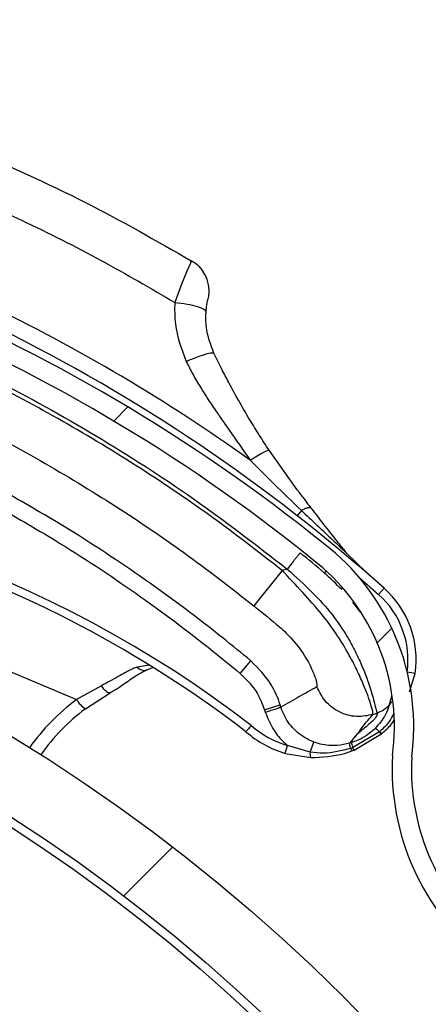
# Model space of a CAD drawing. Header units: inches. Extents: x 170 to 284, y 215 to 248.
# Tile 481 of 656: x 211.2298 to 211.2807, y 224.9772 to 225.1002. Entities that reach past the tile are written whole.
import ezdxf

# ---------------------------------------------------------------- set-up
doc = ezdxf.new("R2010")
doc.units = ezdxf.units.IN
doc.header["$LTSCALE"] = 0.25
doc.header["$MEASUREMENT"] = 0
doc.layers.add('ANNOTATIONS', color=1, linetype='Continuous')
doc.layers.add('RH FRONT OF HOOD', color=7, linetype='Continuous')
doc.styles.add('ARIAL', font='arial.ttf', dxfattribs={"height": 0.09375})
doc.dimstyles.new('STANDARD$0', dxfattribs={"dimtxt": 0.09375, "dimasz": 0.09375, "dimexe": 0.03125, "dimexo": 0.046875, "dimgap": 0.09, "dimtad": 0, "dimtih": 1, "dimtoh": 1, "dimdec": 4, "dimzin": 0, "dimdsep": 46, "dimtxsty": 'ARIAL', "dimcen": 0.09, "dimadec": 0, "dimazin": 0, "dimtfac": 1, "dimtdec": 4, "dimtofl": 0, "dimtmove": 0, "dimatfit": 1, "dimfxl": 1, "dimtolj": 1, "dimtzin": 0, "dimarcsym": 0})
pattern_1 = [(45, (200.7563139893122, 218.4993357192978), (-0.03026527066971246, 0.03026527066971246), [])]

# ---------------------------------------------------------------- blocks, each defined once
blk = doc.blocks.new('*D130')
at = {"layer": 'ANNOTATIONS', "color": 0, "lineweight": -2, "transparency": 16777216}
for p, q in [((210.6277843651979, 225.6576941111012), (210.6277843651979, 226.3915711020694)), ((211.976220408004, 225.0994395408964), (211.976220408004, 226.3915711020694)), ((210.7215343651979, 226.3603211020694), (210.9917282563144, 226.3603211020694)), ((211.882470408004, 226.3603211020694), (211.6122765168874, 226.3603211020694))]:
    blk.add_line(p, q, dxfattribs=at)
at = {"layer": 'ANNOTATIONS', "color": 0, "transparency": 16777216}
for points in [[(210.7215343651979, 226.3759461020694), (210.7215343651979, 226.3446961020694), (210.6277843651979, 226.3603211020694)], [(211.882470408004, 226.3759461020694), (211.882470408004, 226.3446961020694), (211.976220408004, 226.3603211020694)]]:
    blk.add_solid(points, dxfattribs=at)
at = {"layer": 'defpoints', "color": 0, "transparency": 16777216}
for p in [(211.976220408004, 226.3603211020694), (210.6277843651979, 225.6108191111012), (211.976220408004, 225.0525645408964)]:
    blk.add_point(p, dxfattribs=at)
at = {"layer": 'ANNOTATIONS', "color": 0, "transparency": 16777216, "insert": (211.3020023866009, 226.3603211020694), "char_height": 0.09375, "attachment_point": 5, "style": 'ARIAL'}
blk.add_mtext('\\A1;DIM "A"', dxfattribs=at)

msp = doc.modelspace()

# ---------------------------------------------------------------- hatches: boundary and pattern name
at = {"layer": 'RH FRONT OF HOOD'}
h = msp.add_hatch(dxfattribs=at)
h.set_pattern_fill('ANSI31', color=256, scale=0.34241245, angle=2.8e-322, style=0)
h.set_pattern_definition([(45, (200.7896657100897, 218.4993357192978), (-0.03026527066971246, 0.03026527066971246), [])])
edge = h.paths.add_edge_path(flags=0)
edge.add_arc((211.0763061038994, 224.3915581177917), 0.021400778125, 89.9999999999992, 390.52248781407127, ccw=False)
edge.add_line((211.0763061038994, 224.4129588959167), (211.1490687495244, 224.4129588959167))
edge.add_arc((211.1490687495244, 224.8238538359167), 0.4108949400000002, 270, 450.0000000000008)
edge.add_line((211.1490687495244, 225.2347487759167), (210.6654111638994, 225.2347487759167))
edge.add_arc((210.6654111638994, 225.2390289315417), 0.004280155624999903, 180.0000000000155, 269.9999999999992, ccw=False)
edge.add_line((210.6611310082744, 225.2390289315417), (210.6611310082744, 225.2818304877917))
edge.add_arc((210.6654111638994, 225.2818304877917), 0.004280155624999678, 360, 540, ccw=False)
edge.add_line((210.6696913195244, 225.2818304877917), (210.6696913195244, 225.2390289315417))
edge.add_line((210.6696913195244, 225.2390289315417), (210.6664589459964, 225.2390289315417))
edge.add_line((210.6664589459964, 225.2390289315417), (210.6664589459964, 225.2818304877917))
edge.add_arc((210.6654111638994, 225.2818304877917), 0.001047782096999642, 360, 540.0000000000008)
edge.add_line((210.6643633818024, 225.2818304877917), (210.6643633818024, 225.2390289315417))
edge.add_arc((210.6654111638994, 225.2390289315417), 0.001047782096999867, 180, 270)
edge.add_line((210.6654111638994, 225.2379811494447), (211.1490687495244, 225.2379811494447))
edge.add_arc((211.1490687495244, 224.8238538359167), 0.4141273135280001, 269.9999999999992, 450, ccw=False)
edge.add_line((211.1490687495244, 224.4097265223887), (211.0763061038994, 224.4097265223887))
edge.add_arc((211.0763061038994, 224.3915581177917), 0.018168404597, 450.0000000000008, 750.5224878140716)
edge.add_arc((211.0910543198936, 224.4002532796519), 0.001047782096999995, 390.5224878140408, 495.0000000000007)
edge.add_line((211.0903134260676, 224.4009941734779), (211.0816182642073, 224.3922990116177))
edge.add_line((211.0816182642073, 224.3922990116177), (211.0793326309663, 224.3945846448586))
edge.add_line((211.0793326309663, 224.3945846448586), (211.0880277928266, 224.4032798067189))
edge.add_arc((211.0910543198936, 224.4002532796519), 0.004280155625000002, 390.522487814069, 495.0000000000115, ccw=False)
h = msp.add_hatch(dxfattribs=at)
h.set_pattern_fill('ANSI31', color=256, scale=0.34241245, style=0)
h.set_pattern_definition(pattern_1)
edge = h.paths.add_edge_path(flags=0)
edge.add_line((211.1157170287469, 225.2304686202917), (210.7733045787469, 225.2304686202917))
edge.add_line((210.7733045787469, 225.2304686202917), (210.7733045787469, 225.2347487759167))
edge.add_line((210.7733045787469, 225.2347487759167), (211.1157170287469, 225.2347487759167))
edge.add_arc((211.1157170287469, 224.8238538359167), 0.4108949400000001, 269.9999999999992, 450, ccw=False)
edge.add_line((211.1157170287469, 224.4129588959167), (211.0429543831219, 224.4129588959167))
edge.add_line((211.0429543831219, 224.4129588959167), (211.0429543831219, 224.4172390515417))
edge.add_line((211.0429543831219, 224.4172390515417), (211.1157170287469, 224.4172390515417))
edge.add_arc((211.1157170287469, 224.8238538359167), 0.406614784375, 270, 450.0000000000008)
h = msp.add_hatch(dxfattribs=at)
h.set_pattern_fill('ANSI31', color=256, scale=0.34241245, angle=2.8e-322, style=0)
h.set_pattern_definition(pattern_1)
edge = h.paths.add_edge_path(flags=0)
edge.add_arc((211.1201124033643, 225.0727969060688), 0.001712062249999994, 337.1636403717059, 359.3740606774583)
edge.add_line((211.1218243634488, 225.0727782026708), (211.1242382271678, 225.0727518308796))
edge.add_arc((211.1201124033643, 225.0727969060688), 0.004126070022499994, 337.1636403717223, 359.37406067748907, ccw=False)
edge.add_arc((211.111907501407, 225.0762520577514), 0.01302879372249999, 288.63980774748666, 337.1636403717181, ccw=False)
edge.add_arc((211.1106520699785, 225.0813877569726), 0.01830194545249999, 247.1636403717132, 287.2250133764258, ccw=False)
edge.add_arc((211.1081138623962, 225.0753603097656), 0.01176186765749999, 179.3044980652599, 247.1636403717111, ccw=False)
edge.add_arc((211.1120021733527, 225.0762121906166), 0.01566536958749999, 122.42070840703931, 182.5944401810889, ccw=False)
edge.add_arc((211.1174480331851, 225.0682344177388), 0.02532140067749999, 460.0178885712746, 483.1445737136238, ccw=False)
edge.add_arc((211.1147411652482, 225.0782168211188), 0.01504902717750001, 419.31935873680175, 456.4782900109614, ccw=False)
edge.add_arc((211.1086865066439, 225.0672797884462), 0.02754708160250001, 340.4721435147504, 420.0962141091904, ccw=False)
edge.add_arc((211.1432103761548, 225.0562710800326), 0.008748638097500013, 528.1222592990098, 675.1050725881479)
edge.add_arc((211.1929686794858, 225.0137686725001), 0.05672062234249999, 426.7342761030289, 500.1735401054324, ccw=False)
edge.add_arc((211.1326245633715, 224.8673823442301), 0.2150521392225, 410.5896679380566, 427.3696940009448, ccw=False)
edge.add_arc((211.2500684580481, 225.0119038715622), 0.02884824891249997, 352.32248383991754, 408.5773971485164, ccw=False)
edge.add_arc((211.3070635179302, 225.0067024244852), 0.0284373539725, 537.2842342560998, 590.8827079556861)
edge.add_arc((211.2982301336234, 224.9964896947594), 0.01494630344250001, 232.4550811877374, 287.7108324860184)
edge.add_arc((211.2978865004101, 225.0003497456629), 0.0187470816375, 285.1215149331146, 318.6032563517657)
edge.add_arc((211.3014722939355, 224.996424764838), 0.0134739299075, 321.0411977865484, 359.4372861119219)
edge.add_arc((211.3089382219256, 224.9960673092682), 0.006011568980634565, 362.1461729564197, 382.8812140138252)
edge.add_arc((211.298447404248, 224.989859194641), 0.01816498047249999, 388.0629004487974, 427.163640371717)
edge.add_arc((211.3012513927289, 224.9965177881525), 0.01094007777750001, 427.1636403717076, 517.1636403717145)
edge.add_arc((211.2928887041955, 225.0000393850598), 0.001866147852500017, 517.1636403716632, 532.8058868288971)
edge.add_line((211.2910372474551, 225.0002730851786), (211.2886422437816, 225.0005753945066))
edge.add_arc((211.2928887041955, 225.0000393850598), 0.004280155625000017, 517.1636403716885, 532.805886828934, ccw=False)
edge.add_arc((211.3012513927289, 224.9965177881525), 0.01335408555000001, 427.16364037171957, 517.1636403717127, ccw=False)
edge.add_arc((211.298447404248, 224.989859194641), 0.020578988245, 387.77499868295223, 427.1636403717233, ccw=False)
edge.add_arc((211.3089382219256, 224.9960673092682), 0.008425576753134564, 361.7413075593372, 383.66335128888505, ccw=False)
edge.add_arc((211.3014722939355, 224.996424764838), 0.01588793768, 320.85394262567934, 359.63422106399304, ccw=False)
edge.add_arc((211.2978865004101, 225.0003497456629), 0.02116108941, 285.2681711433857, 318.7408121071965, ccw=False)
edge.add_arc((211.2982301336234, 224.9964896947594), 0.01736031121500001, 232.34388850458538, 287.52949369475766, ccw=False)
edge.add_arc((211.3070635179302, 225.0067024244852), 0.030851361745, 177.0817976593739, 230.9431779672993, ccw=False)
edge.add_arc((211.2500684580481, 225.0119038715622), 0.02643424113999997, 352.105349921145, 408.4872534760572)
edge.add_arc((211.1326245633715, 224.8673823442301), 0.21263813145, 410.6013088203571, 427.3733299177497)
edge.add_arc((211.1929686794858, 225.0137686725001), 0.05430661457, 426.7202670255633, 500.278175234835)
edge.add_arc((211.1432103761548, 225.0562710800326), 0.01116264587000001, 167.2246792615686, 315.6927275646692, ccw=False)
edge.add_arc((211.1086865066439, 225.0672797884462), 0.02513307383, 340.1350405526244, 420.1342981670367)
edge.add_arc((211.1147411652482, 225.0782168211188), 0.01263501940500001, 419.2466876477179, 456.1463371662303)
edge.add_arc((211.1174480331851, 225.0682344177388), 0.022907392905, 460.2079467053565, 483.1833555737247)
edge.add_arc((211.1120021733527, 225.0762121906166), 0.01325136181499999, 482.3558808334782, 542.8988901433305)
edge.add_arc((211.1081138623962, 225.0753603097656), 0.009347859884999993, 538.8861644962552, 607.1636403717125)
edge.add_arc((211.1106520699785, 225.0813877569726), 0.01588793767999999, 247.1636403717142, 287.1158192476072)
edge.add_arc((211.111907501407, 225.0762520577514), 0.01061478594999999, 288.7981416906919, 337.1636403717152)
h = msp.add_hatch(dxfattribs=at)
h.set_pattern_fill('ANSI32', color=256, scale=0.34241245, angle=2.8e-322, style=0)
h.set_pattern_definition([(45, (200.7563139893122, 218.4993357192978), (-0.09079581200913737, 0.09079581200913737), []), (45, (200.8168445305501, 218.4993357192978), (-0.09079581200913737, 0.09079581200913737), [])])
edge = h.paths.add_edge_path(flags=0)
edge.add_arc((211.1157170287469, 224.8238538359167), 0.2182879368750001, 180, 540, ccw=False)
edge = h.paths.add_edge_path(flags=0)
edge.add_arc((211.1157170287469, 224.8238538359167), 0.2097276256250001, 180, 540, ccw=False)

# ---------------------------------------------------------------- linework, layer by layer
for p, q in [((211.2643628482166, 225.0414629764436), (211.2608747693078, 225.0463890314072)), ((211.1765439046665, 225.0406547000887), (211.2368367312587, 225.0152648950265)), ((211.2648995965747, 225.0388847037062), (211.2643775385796, 225.0382164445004)), ((211.2704604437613, 225.0336275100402), (211.2730579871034, 225.0310635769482)), ((211.2625160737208, 225.0313696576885), (211.2589818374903, 225.0269659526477)), ((211.2631263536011, 225.0315606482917), (211.2625160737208, 225.0313696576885)), ((211.2679891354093, 225.0313362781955), (211.2677687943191, 225.0310727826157)), ((211.272076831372, 225.0305546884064), (211.2745325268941, 225.028396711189)), ((211.2752164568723, 225.0291631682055), (211.2745325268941, 225.028396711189)), ((211.2723152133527, 225.0261158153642), (211.2712972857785, 225.0274056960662)), ((211.2572694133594, 225.0185170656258), (211.2585865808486, 225.0200922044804)), ((211.2459174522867, 225.0195493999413), (211.2444034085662, 225.0193171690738)), ((211.2463657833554, 225.0192408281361), (211.2456215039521, 225.0189103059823)), ((211.279101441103, 225.0185275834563), (211.2781123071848, 225.0186687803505)), ((211.278400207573, 225.0162194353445), (211.279101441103, 225.0185275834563)), ((211.2399502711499, 225.016981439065), (211.2368367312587, 225.0152648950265)), ((211.2379538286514, 225.0141035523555), (211.2410390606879, 225.016103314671)), ((211.2602904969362, 225.0139935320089), (211.2622500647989, 225.0146067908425)), ((211.2602904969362, 225.0139935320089), (211.260387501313, 225.0136835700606)), ((211.2623470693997, 225.0142968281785), (211.2622500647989, 225.0146067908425)), ((211.2738363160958, 225.0133881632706), (211.2743504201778, 225.0135490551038)), ((211.2746294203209, 225.011222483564), (211.271319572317, 225.0092486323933)), ((211.2740968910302, 225.0116505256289), (211.2740963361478, 225.0116499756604)), ((211.274630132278, 225.011223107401), (211.2746294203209, 225.011222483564)), ((211.2746816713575, 225.0112688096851), (211.274630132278, 225.011223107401)), ((211.2746824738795, 225.011269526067), (211.2746816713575, 225.0112688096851)), ((211.2659774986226, 225.0087007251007), (211.2664497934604, 225.0099489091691)), ((211.2709021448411, 225.0098108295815), (211.2715700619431, 225.0105401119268)), ((211.2714637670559, 225.0089508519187), (211.2748244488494, 225.0109442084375)), ((211.2748244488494, 225.0109442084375), (211.2748252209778, 225.0109448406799)), ((211.2748252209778, 225.0109448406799), (211.2748789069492, 225.0109890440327)), ((211.2748789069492, 225.0109890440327), (211.2748796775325, 225.0109896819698)), ((211.2628721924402, 225.0085400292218), (211.2631650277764, 225.0095246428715)), ((211.2659774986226, 225.0087007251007), (211.2631650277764, 225.0095246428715)), ((211.271319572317, 225.0092486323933), (211.2710562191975, 225.0091530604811)), ((211.2628721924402, 225.0085400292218), (211.2660638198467, 225.0080104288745))]:
    msp.add_line(p, q, dxfattribs=at)
at = {"layer": 'RH FRONT OF HOOD', "flags": 128}
for points in [[(211.2510924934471, 225.0699006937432), (211.2511710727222, 225.0700766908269), (211.2510453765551, 225.0697773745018), (211.2506108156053, 225.0687469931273), (211.2499015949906, 225.0669899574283), (211.249099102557, 225.0648544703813), (211.2490990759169, 225.0648543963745), (211.2490990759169, 225.0648543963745)], [(211.2410390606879, 225.016103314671), (211.2409490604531, 225.0160803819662), (211.2408388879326, 225.0160990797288), (211.2407115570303, 225.0161588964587), (211.2405705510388, 225.0162581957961), (211.2404197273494, 225.0163942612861), (211.2402632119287, 225.0165633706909), (211.2401052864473, 225.0167608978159), (211.2399502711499, 225.016981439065)]]:
    msp.add_lwpolyline(points, dxfattribs=at)
at = {"layer": 'RH FRONT OF HOOD'}
for radius in [0.218287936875, 0.2097276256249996, 0.20865758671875]:
    msp.add_circle((211.1157170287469, 224.8238538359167), radius, dxfattribs=at)
for centre, radius, start, end in [((211.1157170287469, 224.8238538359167), 0.4141273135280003, 270, 90), ((211.1157170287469, 224.8238538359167), 0.4108949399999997, 270, 90), ((211.1157170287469, 224.8238538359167), 0.406614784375, 270, 90), ((211.1326245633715, 224.8673823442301), 0.2150521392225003, 50.58966793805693, 67.36969400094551), ((211.1313631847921, 224.8679517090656), 0.2180957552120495, 54.34286357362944, 64.41721368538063), ((211.1326245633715, 224.8673823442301), 0.2126381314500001, 50.60130882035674, 67.37332991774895), ((211.1313631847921, 224.8679517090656), 0.2160622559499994, 48.25661905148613, 63.72336243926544), ((211.1694341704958, 224.8957607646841), 0.1465525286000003, 52.50425874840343, 89.18221539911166), ((211.1694341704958, 224.8957607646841), 0.1455252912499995, 52.51806501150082, 91.03419064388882), ((211.2500684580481, 225.0119038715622), 0.02884824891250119, 352.3224838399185, 48.5773971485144), ((211.2500684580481, 225.0119038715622), 0.02643424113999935, 352.1053499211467, 48.48725347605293), ((211.2672372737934, 225.0202211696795), 0.01095719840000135, 351.8760257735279, 48.25661905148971), ((211.2672372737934, 225.0202211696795), 0.01198443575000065, 351.8760257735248, 48.25661905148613), ((211.2452751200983, 225.0200240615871), 0.001122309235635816, 219.0394537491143, 287.1104749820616), ((211.2535287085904, 224.9931147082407), 0.0277354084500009, 127.0010135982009, 144.4509063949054), ((211.239939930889, 225.0171319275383), 0.003621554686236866, 211.0331169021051, 236.7418966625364), ((211.2536154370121, 224.9933206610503), 0.02602334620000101, 127.0010135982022, 144.7092559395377), ((211.2665814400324, 225.0210118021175), 0.01301167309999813, 228.6661985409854, 253.4369214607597), ((211.2665814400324, 225.0210118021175), 0.01198443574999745, 228.5047378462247, 253.4369214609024), ((211.2729692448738, 225.0096983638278), 0.002253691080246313, 42.55340539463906, 59.99278596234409), ((211.2729715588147, 225.009700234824), 0.002251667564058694, 42.55759554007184, 60.01473615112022), ((211.2734142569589, 225.0101633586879), 0.001611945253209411, 28.97412305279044, 41.07509826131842), ((211.2734136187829, 225.0101627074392), 0.001613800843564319, 28.98973312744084, 41.07772980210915), ((211.2735063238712, 225.0102307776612), 0.001568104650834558, 28.91790699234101, 41.44998698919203), ((211.273510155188, 225.0102339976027), 0.001564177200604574, 28.88933461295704, 41.45469235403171), ((211.2673189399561, 225.0085179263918), 0.001353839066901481, 172.2400801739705, 202.0155417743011), ((211.3070635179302, 225.0067024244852), 0.03085136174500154, 177.0817976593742, 230.9431779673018), ((211.3070635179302, 225.0067024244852), 0.02843735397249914, 177.2842342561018, 230.8827079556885)]:
    msp.add_arc(centre, radius, start, end, dxfattribs=at)
for points, knots in [([(211.2233176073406, 225.0841009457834), (211.2282427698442, 225.0819376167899), (211.2377749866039, 225.0777506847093), (211.2467972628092, 225.0725567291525), (211.2511578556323, 225.0700464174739)], [0, 0, 0, 0, 0.5166859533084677, 0.9999999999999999, 0.9999999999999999, 0.9999999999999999, 0.9999999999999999]), ([(211.2211910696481, 225.0790219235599), (211.2241384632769, 225.0777439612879), (211.230508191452, 225.0749821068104), (211.239835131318, 225.0702675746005), (211.2460773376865, 225.0666196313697), (211.2490989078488, 225.0648538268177)], [0, 0, 0, 0, 0.3076441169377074, 0.6648617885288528, 1, 1, 1, 1]), ([(211.2511578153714, 225.0700462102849), (211.2512543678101, 225.0700014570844), (211.2516883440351, 225.0698003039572), (211.252263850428, 225.0692080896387), (211.2528321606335, 225.0684068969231), (211.2531624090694, 225.0676078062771), (211.2533208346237, 225.0668875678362), (211.2533598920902, 225.0662829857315), (211.2533336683, 225.0658201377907), (211.2532893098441, 225.0655123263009), (211.2532560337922, 225.0653455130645), (211.2532416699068, 225.0652807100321), (211.2532383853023, 225.0652661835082), (211.2532364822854, 225.0652578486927), (211.2532358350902, 225.0652550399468), (211.2532355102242, 225.0652536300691)], [0, 0, 0, 0, 0.05652104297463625, 0.254046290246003, 0.4273552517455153, 0.579498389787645, 0.7104459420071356, 0.8185506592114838, 0.9012506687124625, 0.9564155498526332, 0.9850429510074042, 0.9903528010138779, 0.9934690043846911, 0.9967217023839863, 1, 1, 1, 1]), ([(211.2529980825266, 225.0636466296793), (211.2530163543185, 225.0638602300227), (211.2530367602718, 225.0640987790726), (211.2530919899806, 225.0645179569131), (211.2531570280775, 225.0648969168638), (211.2532218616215, 225.0651945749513), (211.253228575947, 225.0652232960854), (211.2532315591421, 225.0652360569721)], [0, 0, 0, 0, 0.2111589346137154, 0.2358224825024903, 0.5027141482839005, 0.7790543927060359, 1, 1, 1, 1]), ([(211.2490990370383, 225.0648537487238), (211.2490816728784, 225.0639460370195), (211.2490333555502, 225.0614202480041), (211.2499500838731, 225.0590173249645), (211.2505373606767, 225.0574779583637)], [0, 0, 0, 0, 0.3593774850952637, 1, 1, 1, 1]), ([(211.2539864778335, 225.0585077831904), (211.2535808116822, 225.0595829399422), (211.2529455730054, 225.0612665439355), (211.2529841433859, 225.0630148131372), (211.2529980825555, 225.0636466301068)], [0, 0, 0, 0, 0.6386043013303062, 1, 1, 1, 1]), ([(211.213718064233, 225.0611689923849), (211.2180623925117, 225.0592323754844), (211.2267736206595, 225.0553490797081), (211.239336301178, 225.0483123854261), (211.251570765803, 225.0404946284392), (211.2592682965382, 225.0345434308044), (211.2631263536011, 225.0315606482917)], [0, 0, 0, 0, 0.2468628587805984, 0.4950083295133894, 0.7468945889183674, 1, 1, 1, 1]), ([(211.2625160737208, 225.0313696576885), (211.2595484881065, 225.0336762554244), (211.2536046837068, 225.0382961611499), (211.2442378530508, 225.0446041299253), (211.2345570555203, 225.0504289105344), (211.2248404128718, 225.0556173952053), (211.2182362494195, 225.058609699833), (211.2150654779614, 225.0600463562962)], [0, 0, 0, 0, 0.2027568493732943, 0.4061035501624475, 0.6088604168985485, 0.8122072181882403, 1, 1, 1, 1]), ([(211.2608747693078, 225.0463890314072), (211.2604605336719, 225.0470218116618), (211.2596355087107, 225.0482821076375), (211.2584164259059, 225.0502651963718), (211.2571425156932, 225.052441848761), (211.255984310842, 225.0545516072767), (211.2549139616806, 225.0566067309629), (211.2543113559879, 225.0578418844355), (211.2539864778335, 225.0585077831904)], [0, 0, 0, 0, 0.1610961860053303, 0.3208521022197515, 0.5001076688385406, 0.7056749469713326, 0.8413228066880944, 0.9999999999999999, 0.9999999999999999, 0.9999999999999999, 0.9999999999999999]), ([(211.2505373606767, 225.0574779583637), (211.2508044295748, 225.0569477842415), (211.251354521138, 225.055855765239), (211.2522689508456, 225.0542945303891), (211.2532616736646, 225.0527253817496), (211.2542503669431, 225.0512541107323), (211.25532050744, 225.049721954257), (211.2564983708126, 225.0480583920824), (211.2575882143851, 225.0465035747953), (211.2582709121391, 225.0454950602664), (211.258498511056, 225.0451588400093)], [0, 0, 0, 0, 0.1216476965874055, 0.2505622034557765, 0.3699476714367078, 0.5011532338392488, 0.6125555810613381, 0.7514486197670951, 0.9171375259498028, 1, 1, 1, 1]), ([(211.2128100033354, 225.0548698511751), (211.212810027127, 225.0548698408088), (211.2159147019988, 225.0535170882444), (211.2223069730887, 225.0505397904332), (211.2317741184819, 225.0455201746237), (211.2411865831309, 225.0398479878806), (211.25030620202, 225.0337090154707), (211.2560899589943, 225.0292136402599), (211.2589818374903, 225.0269659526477)], [0, 0, 0, 0, 1.439079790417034e-06, 0.1877923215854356, 0.390843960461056, 0.5938956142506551, 0.7969478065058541, 1, 1, 1, 1]), ([(211.258498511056, 225.0451588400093), (211.2588005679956, 225.0453471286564), (211.2594226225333, 225.0457348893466), (211.2601888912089, 225.0461598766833), (211.2607294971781, 225.0464114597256), (211.2608272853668, 225.0463963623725), (211.2608747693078, 225.0463890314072)], [0, 0, 0, 0, 0.2427897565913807, 0.5000000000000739, 0.7572102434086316, 0.9999999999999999, 0.9999999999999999, 0.9999999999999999, 0.9999999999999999]), ([(211.258498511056, 225.0451588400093), (211.2594857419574, 225.0441757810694), (211.2616060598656, 225.0420644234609), (211.2637525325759, 225.0399921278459), (211.2648995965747, 225.0388847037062)], [0, 0, 0, 0, 0.4656051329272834, 1, 1, 1, 1]), ([(211.2585865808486, 225.0200922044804), (211.2574354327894, 225.021041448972), (211.2531734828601, 225.0245558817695), (211.2454949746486, 225.0302797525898), (211.2362427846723, 225.0364183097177), (211.2301105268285, 225.0399243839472), (211.2274921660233, 225.0414214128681)], [0, 0, 0, 0, 0.1185397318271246, 0.4388752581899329, 0.7604101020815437, 1, 1, 1, 1]), ([(211.2643604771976, 225.0414661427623), (211.2643604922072, 225.0414661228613), (211.2646774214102, 225.0410459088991), (211.2652332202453, 225.0403043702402), (211.2657977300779, 225.0395600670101), (211.2660422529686, 225.0392409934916), (211.2660422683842, 225.0392409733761)], [0, 0, 0, 0, 2.704369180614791e-05, 0.5710314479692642, 0.9999729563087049, 1, 1, 1, 1]), ([(211.2264969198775, 225.0396254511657), (211.2290881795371, 225.038143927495), (211.2351439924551, 225.0346815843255), (211.2443010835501, 225.0286077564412), (211.2519008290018, 225.0229440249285), (211.2561301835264, 225.0194564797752), (211.2572694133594, 225.0185170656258)], [0, 0, 0, 0, 0.2395900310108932, 0.5599255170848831, 0.8814604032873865, 1, 1, 1, 1]), ([(211.2648995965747, 225.0388847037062), (211.2650535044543, 225.0389622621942), (211.2653648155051, 225.0391191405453), (211.2657307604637, 225.0392402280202), (211.2659416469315, 225.0392645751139), (211.2660232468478, 225.0392454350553), (211.2660422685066, 225.0392409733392)], [0, 0, 0, 0, 0.2979480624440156, 0.6026626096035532, 0.9073771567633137, 0.9999999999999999, 0.9999999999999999, 0.9999999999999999, 0.9999999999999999]), ([(211.2648995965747, 225.0388847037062), (211.2661900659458, 225.037659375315), (211.2680385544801, 225.0359041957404), (211.2698988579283, 225.034155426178), (211.2704604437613, 225.0336275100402)], [0, 0, 0, 0, 0.6981213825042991, 1, 1, 1, 1]), ([(211.2660422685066, 225.0392409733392), (211.2671237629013, 225.0378405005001), (211.2685676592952, 225.0359707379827), (211.2700806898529, 225.0340976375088), (211.2704604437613, 225.0336275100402)], [0, 0, 0, 0, 0.7490110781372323, 1, 1, 1, 1]), ([(211.2647371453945, 225.0335607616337), (211.2647156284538, 225.0335340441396), (211.2646825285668, 225.0334929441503), (211.2644816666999, 225.0332435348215), (211.2642737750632, 225.0329853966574), (211.2640157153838, 225.0326649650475), (211.2636406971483, 225.0321993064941), (211.2633289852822, 225.0318122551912), (211.2631263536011, 225.0315606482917)], [0, 0, 0, 0, 0.2394568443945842, 0.3683606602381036, 0.4999999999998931, 0.631639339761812, 0.7605431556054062, 1, 1, 1, 1]), ([(211.2699306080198, 225.0289875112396), (211.269230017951, 225.0296887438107), (211.2676270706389, 225.0312931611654), (211.265778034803, 225.0327440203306), (211.2647371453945, 225.0335607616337)], [0, 0, 0, 0, 0.437063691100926, 1, 1, 1, 1]), ([(211.2738363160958, 225.0133881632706), (211.2738379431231, 225.0134735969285), (211.2738412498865, 225.0136472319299), (211.273577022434, 225.0146140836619), (211.2731195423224, 225.0159579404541), (211.27247860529, 225.0175628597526), (211.2716002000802, 225.0194602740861), (211.2704813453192, 225.0215320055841), (211.2690918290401, 225.0237339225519), (211.2673306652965, 225.0261339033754), (211.2650528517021, 225.0286514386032), (211.26336886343, 225.0304558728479), (211.2625160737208, 225.0313696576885)], [0, 0, 0, 0, 0.1094013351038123, 0.2223468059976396, 0.3151791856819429, 0.410223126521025, 0.5012749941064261, 0.5946006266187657, 0.683448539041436, 0.7745330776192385, 0.8858211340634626, 1, 1, 1, 1]), ([(211.2631263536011, 225.0315606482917), (211.2641918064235, 225.0305956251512), (211.2662031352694, 225.0287738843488), (211.268793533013, 225.0259302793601), (211.2703945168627, 225.0235174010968), (211.271446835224, 225.0216290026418), (211.2720533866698, 225.0203809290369), (211.2725097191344, 225.0193298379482), (211.2728583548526, 225.0184573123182), (211.2732098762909, 225.017501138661), (211.2735550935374, 225.0164510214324), (211.2739536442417, 225.0150578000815), (211.2742697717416, 225.013850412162), (211.2743251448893, 225.0136435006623), (211.2743504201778, 225.0135490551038)], [0, 0, 0, 0, 0.1307156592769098, 0.246760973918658, 0.3577928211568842, 0.4170971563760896, 0.4791482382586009, 0.5177152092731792, 0.5590896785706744, 0.6032945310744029, 0.6633484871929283, 0.7353692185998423, 0.8792082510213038, 0.9999999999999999, 0.9999999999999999, 0.9999999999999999, 0.9999999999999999]), ([(211.2589818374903, 225.0269659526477), (211.260052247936, 225.0260947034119), (211.2611226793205, 225.0252234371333), (211.2621490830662, 225.0243524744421), (211.2621491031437, 225.0243524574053)], [0, 0, 0, 0, 0.9999804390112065, 1, 1, 1, 1]), ([(211.2621491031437, 225.0243524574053), (211.2621491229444, 225.0243524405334), (211.2624357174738, 225.0241082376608), (211.2635378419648, 225.0231021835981), (211.2651120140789, 225.021164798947), (211.2662704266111, 225.019011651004), (211.2668649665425, 225.0173014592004), (211.2668505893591, 225.0170105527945), (211.2668426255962, 225.0168494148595)], [0, 0, 0, 0, 4.497367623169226e-06, 0.06509473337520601, 0.2616701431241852, 0.4753105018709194, 0.7093656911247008, 1, 1, 1, 1]), ([(211.2622500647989, 225.0146067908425), (211.2622500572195, 225.0146068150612), (211.2619786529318, 225.0154740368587), (211.2610935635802, 225.0175555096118), (211.2595176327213, 225.019150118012), (211.2585865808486, 225.0200922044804)], [0, 0, 0, 0, 1.142795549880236e-05, 0.4092118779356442, 1, 1, 1, 1]), ([(211.2444034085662, 225.0193171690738), (211.2442297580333, 225.0192492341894), (211.2434422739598, 225.0189411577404), (211.2420580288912, 225.0181214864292), (211.2406593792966, 225.0173649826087), (211.2399502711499, 225.016981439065)], [0, 0, 0, 0, 0.1223980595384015, 0.5550603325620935, 1, 1, 1, 1]), ([(211.2456200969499, 225.0189539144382), (211.2452248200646, 225.018747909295), (211.244372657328, 225.0183037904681), (211.242867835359, 225.0172433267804), (211.2416658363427, 225.0163960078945), (211.2409077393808, 225.0160417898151), (211.2408339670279, 225.0160073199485)], [0, 0, 0, 0, 0.2839420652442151, 0.6121401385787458, 0.9622563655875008, 0.9999999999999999, 0.9999999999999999, 0.9999999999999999, 0.9999999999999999]), ([(211.2572694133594, 225.0185170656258), (211.258047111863, 225.017742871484), (211.2593648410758, 225.0164310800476), (211.2600214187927, 225.0147021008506), (211.2602904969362, 225.0139935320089)], [0, 0, 0, 0, 0.5901808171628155, 1, 1, 1, 1]), ([(211.2668426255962, 225.0168494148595), (211.2660936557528, 225.0164343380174), (211.2645957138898, 225.0156041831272), (211.2630965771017, 225.0147327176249), (211.2623470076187, 225.0142969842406)], [0, 0, 0, 0, 0.4999992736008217, 1, 1, 1, 1]), ([(211.2738363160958, 225.0133881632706), (211.2731545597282, 225.0132529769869), (211.2717383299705, 225.0129721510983), (211.2695872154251, 225.013597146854), (211.2677853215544, 225.0149285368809), (211.2671489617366, 225.016225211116), (211.2668426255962, 225.0168494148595)], [0, 0, 0, 0, 0.24069412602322, 0.4999999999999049, 0.7593058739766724, 1, 1, 1, 1]), ([(211.2761384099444, 225.0156298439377), (211.2759450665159, 225.0148525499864), (211.2755742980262, 225.0133619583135), (211.2745750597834, 225.0122044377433), (211.2740968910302, 225.0116505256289)], [0, 0, 0, 0, 0.521466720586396, 0.9999999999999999, 0.9999999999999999, 0.9999999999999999, 0.9999999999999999]), ([(211.2761278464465, 225.0150118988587), (211.276027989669, 225.0148476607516), (211.2758203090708, 225.0145060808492), (211.2752551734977, 225.0139444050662), (211.2747068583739, 225.0137048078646), (211.2743504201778, 225.0135490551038)], [0, 0, 0, 0, 0.2447599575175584, 0.5090480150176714, 1, 1, 1, 1]), ([(211.2603874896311, 225.0136835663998), (211.2607771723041, 225.0127579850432), (211.2614224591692, 225.0112252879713), (211.262610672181, 225.0099925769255), (211.2631371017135, 225.009548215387), (211.2631650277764, 225.0095246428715)], [0, 0, 0, 0, 0.5907811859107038, 0.9782917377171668, 1, 1, 1, 1]), ([(211.2664497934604, 225.0099489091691), (211.2664289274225, 225.0099568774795), (211.2656931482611, 225.0102378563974), (211.264331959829, 225.0110547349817), (211.2630101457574, 225.0126481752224), (211.2624969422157, 225.013818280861), (211.262347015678, 225.0142969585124), (211.2623470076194, 225.0142969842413)], [0, 0, 0, 0, 0.01087401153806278, 0.3834398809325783, 0.7558119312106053, 0.9999868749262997, 1, 1, 1, 1]), ([(211.2743504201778, 225.0135490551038), (211.2743455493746, 225.0134352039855), (211.2743353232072, 225.0131961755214), (211.2739229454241, 225.0127168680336), (211.273309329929, 225.0121564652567), (211.2726173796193, 225.0115805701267), (211.271932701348, 225.0110036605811), (211.2716224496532, 225.0106743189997), (211.2714651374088, 225.0105073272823)], [0, 0, 0, 0, 0.1574760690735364, 0.330618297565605, 0.4911886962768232, 0.6742546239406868, 0.834831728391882, 1, 1, 1, 1]), ([(211.2715700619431, 225.0105401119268), (211.2717054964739, 225.0107117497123), (211.2720790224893, 225.011185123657), (211.2726867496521, 225.0120883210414), (211.273400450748, 225.0128953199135), (211.2738363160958, 225.0133881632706)], [0, 0, 0, 0, 0.1812946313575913, 0.50000735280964, 1, 1, 1, 1]), ([(211.2764008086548, 225.013492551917), (211.2762373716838, 225.0131596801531), (211.2758186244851, 225.0123068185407), (211.2751128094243, 225.0116624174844), (211.2746824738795, 225.011269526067)], [0, 0, 0, 0, 0.3902998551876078, 1, 1, 1, 1]), ([(211.2748796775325, 225.0109896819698), (211.2753397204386, 225.0113653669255), (211.2759453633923, 225.0118599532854), (211.2763589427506, 225.0125130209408), (211.2764583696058, 225.0126700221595)], [0, 0, 0, 0, 0.7595942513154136, 0.9999999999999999, 0.9999999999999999, 0.9999999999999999, 0.9999999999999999]), ([(211.258641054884, 225.0120353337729), (211.258635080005, 225.0120280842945), (211.2585867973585, 225.0119695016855), (211.2584656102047, 225.0118224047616), (211.258287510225, 225.011606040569), (211.2581219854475, 225.0114047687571), (211.2580095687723, 225.0112679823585), (211.2579951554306, 225.0112504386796), (211.2579879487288, 225.0112416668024)], [0, 0, 0, 0, 0.01753608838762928, 0.1417080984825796, 0.3563943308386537, 0.570964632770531, 0.7854813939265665, 1, 1, 1, 1]), ([(211.2740963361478, 225.0116499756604), (211.273869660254, 225.0114421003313), (211.2730320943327, 225.0106740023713), (211.2719796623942, 225.010146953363), (211.271188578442, 225.0099002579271), (211.2711885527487, 225.0099002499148)], [0, 0, 0, 0, 0.2706300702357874, 0.9999763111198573, 1, 1, 1, 1]), ([(211.2709067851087, 225.0098122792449), (211.2709067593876, 225.0098122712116), (211.2704111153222, 225.009657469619), (211.2691928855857, 225.0094282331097), (211.2676572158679, 225.0095425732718), (211.2667153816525, 225.0098595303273), (211.2664497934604, 225.0099489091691)], [0, 0, 0, 0, 1.782673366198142e-05, 0.3435204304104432, 0.8148790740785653, 1, 1, 1, 1]), ([(211.271188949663, 225.0099003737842), (211.271117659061, 225.0098781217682), (211.271022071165, 225.0098482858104), (211.2709264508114, 225.0098184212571), (211.2709021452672, 225.0098108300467)], [0, 0, 0, 0, 0.7458120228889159, 1, 1, 1, 1]), ([(211.271319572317, 225.0092486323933), (211.2713131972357, 225.0092727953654), (211.2712748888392, 225.0094179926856), (211.2712203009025, 225.0096412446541), (211.2711793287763, 225.0098482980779), (211.2711854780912, 225.0098829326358), (211.2711885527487, 225.0099002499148)], [0, 0, 0, 0, 0.06239373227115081, 0.3749291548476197, 0.6874645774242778, 1, 1, 1, 1]), ([(211.2714651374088, 225.0105073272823), (211.2714052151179, 225.0104310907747), (211.2712847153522, 225.0102777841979), (211.2711849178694, 225.0100730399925), (211.2711876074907, 225.009957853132), (211.2711889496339, 225.0099003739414)], [0, 0, 0, 0, 0.3313600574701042, 0.6663431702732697, 0.9999999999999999, 0.9999999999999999, 0.9999999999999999, 0.9999999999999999]), ([(211.2710558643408, 225.0091529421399), (211.2699254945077, 225.0088604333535), (211.2682442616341, 225.0084253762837), (211.2665369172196, 225.0086327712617), (211.2659774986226, 225.0087007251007)], [0, 0, 0, 0, 0.6723457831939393, 0.9999999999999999, 0.9999999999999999, 0.9999999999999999, 0.9999999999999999]), ([(211.2660638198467, 225.0080104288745), (211.2674960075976, 225.0080728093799), (211.2692487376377, 225.0081491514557), (211.2708899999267, 225.0087362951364), (211.2711901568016, 225.0088436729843)], [0, 0, 0, 0, 0.8171182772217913, 1, 1, 1, 1]), ([(211.2710562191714, 225.0091530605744), (211.2710493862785, 225.0091775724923), (211.2710083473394, 225.0093247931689), (211.2709483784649, 225.0095510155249), (211.2708998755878, 225.0097601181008), (211.2709013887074, 225.0097939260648), (211.2709021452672, 225.0098108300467)], [0, 0, 0, 0, 0.06242876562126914, 0.3749525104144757, 0.6874762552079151, 1, 1, 1, 1]), ([(211.2711901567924, 225.0088436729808), (211.2711902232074, 225.008843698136), (211.2712818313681, 225.0088783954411), (211.2713728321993, 225.0089146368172), (211.2714637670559, 225.0089508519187)], [0, 0, 0, 0, 0.0007249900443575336, 1, 1, 1, 1])]:
    msp.add_open_spline(points, degree=3, knots=knots, dxfattribs=at)
for points in [[(211.2490990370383, 225.0648537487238), (211.2496299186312, 225.0647930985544), (211.2506916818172, 225.0646717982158), (211.2519722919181, 225.0643625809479), (211.2528482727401, 225.0640041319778), (211.2529481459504, 225.0637657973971), (211.2529980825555, 225.0636466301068)], [(211.2505373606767, 225.0574779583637), (211.2509852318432, 225.0576711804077), (211.2518809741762, 225.0580576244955), (211.2529778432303, 225.0584344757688), (211.2537645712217, 225.0586200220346), (211.2539125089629, 225.0585451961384), (211.2539864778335, 225.0585077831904)], [(211.2603875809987, 225.0136832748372), (211.2606389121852, 225.0137620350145), (211.2611415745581, 225.0139195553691), (211.2617805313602, 225.0141197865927), (211.2622367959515, 225.0142627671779), (211.2623102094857, 225.01428577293), (211.2623469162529, 225.014297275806)], [(211.2711902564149, 225.0088437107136), (211.2711873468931, 225.0088471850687), (211.2711815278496, 225.0088541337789), (211.2711530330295, 225.0089173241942), (211.2711122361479, 225.0090139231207), (211.2710748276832, 225.009106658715), (211.2710561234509, 225.0091530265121)], [(211.2714637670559, 225.0089508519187), (211.2714602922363, 225.0089539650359), (211.2714533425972, 225.00896019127), (211.271422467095, 225.0090207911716), (211.2713789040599, 225.0091139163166), (211.2713393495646, 225.0092037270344), (211.271319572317, 225.0092486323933)]]:
    msp.add_open_spline(points, degree=3, dxfattribs=at)

# ---------------------------------------------------------------- dimensions: what is measured, and where the dimension line sits
at = {"layer": 'ANNOTATIONS'}
dim = msp.add_linear_dim(base=(211.976220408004, 226.3603211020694), p1=(210.6277843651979, 225.6108191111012), p2=(211.976220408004, 225.0525645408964), text='DIM "A"', dimstyle='STANDARD$0', dxfattribs=at)
dim.commit()
dim.dimension.update_dxf_attribs({"geometry": '*D130', "text_midpoint": (211.3020023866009, 226.3603211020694)})

doc.saveas('drawing.dxf')
